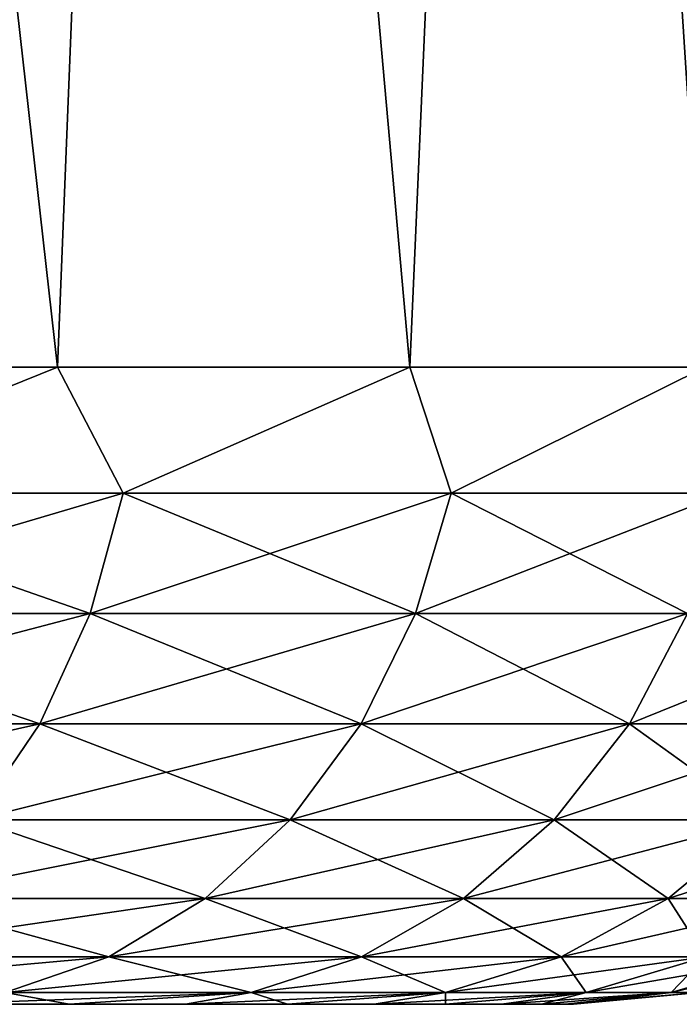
# Model space of a CAD drawing. Header units: millimetres. Extents: x -125 to 125, y -4 to 54.
# Tile 56 of 612: x -109.636 to -109.146, y -3.5 to -2.768. Entities that reach past the tile are written whole.
import ezdxf

# ---------------------------------------------------------------- set-up
doc = ezdxf.new("R2010")
doc.units = ezdxf.units.MM
doc.header["$LTSCALE"] = 65.185185
for name, color, linetype in [('221', 7, 'CONTINUOUS'), ('222', 7, 'CONTINUOUS'), ('223', 7, 'CONTINUOUS'), ('224', 7, 'CONTINUOUS'), ('25', 7, 'CONTINUOUS'), ('27', 7, 'CONTINUOUS'), ('30', 7, 'CONTINUOUS'), ('32', 7, 'CONTINUOUS'), ('7', 7, 'CONTINUOUS')]:
    doc.layers.add(name, color=color, linetype=linetype)

msp = doc.modelspace()

# ---------------------------------------------------------------- linework, layer by layer
at = {"layer": '221', "color": 7, "linetype": 'Continuous'}
for points in [[(-109.90955, -3.02617, -115.24571), (-109.60831, -3.02617, -114.92642), (-109.84062, -3.1199, -115.15938), (-109.90955, -3.02617, -115.24571)], [(-109.60831, -3.02617, -114.92642), (-109.55959, -3.1199, -114.8449), (-109.84062, -3.1199, -115.15938), (-109.60831, -3.02617, -114.92642)], [(-109.60831, -3.02617, -114.92642), (-109.34617, -3.02617, -114.5743), (-109.55959, -3.1199, -114.8449), (-109.60831, -3.02617, -114.92642)], [(-109.34617, -3.02617, -114.5743), (-109.31553, -3.1199, -114.50093), (-109.55959, -3.1199, -114.8449), (-109.34617, -3.02617, -114.5743)], [(-109.34617, -3.02617, -114.5743), (-109.12669, -3.02617, -114.19414), (-109.31553, -3.1199, -114.50093), (-109.34617, -3.02617, -114.5743)], [(-109.12669, -3.02617, -114.19414), (-109.11152, -3.1199, -114.13181), (-109.31553, -3.1199, -114.50093), (-109.12669, -3.02617, -114.19414)], [(-109.55959, -3.1199, -114.8449), (-109.86281, -3.20942, -115.13719), (-109.84062, -3.1199, -115.15938), (-109.55959, -3.1199, -114.8449)], [(-109.58412, -3.20942, -114.82534), (-109.86281, -3.20942, -115.13719), (-109.55959, -3.1199, -114.8449), (-109.58412, -3.20942, -114.82534)], [(-109.31553, -3.1199, -114.50093), (-109.58412, -3.20942, -114.82534), (-109.55959, -3.1199, -114.8449), (-109.31553, -3.1199, -114.50093)], [(-109.3421, -3.20942, -114.48424), (-109.58412, -3.20942, -114.82534), (-109.31553, -3.1199, -114.50093), (-109.3421, -3.20942, -114.48424)], [(-109.13979, -3.20942, -114.11819), (-109.3421, -3.20942, -114.48424), (-109.11152, -3.1199, -114.13181), (-109.13979, -3.20942, -114.11819)], [(-109.11152, -3.1199, -114.13181), (-109.3421, -3.20942, -114.48424), (-109.31553, -3.1199, -114.50093), (-109.11152, -3.1199, -114.13181)], [(-109.58412, -3.20942, -114.82534), (-109.89655, -3.29139, -115.10345), (-109.86281, -3.20942, -115.13719), (-109.58412, -3.20942, -114.82534)], [(-109.62143, -3.29139, -114.79558), (-109.89655, -3.29139, -115.10345), (-109.58412, -3.20942, -114.82534), (-109.62143, -3.29139, -114.79558)], [(-109.3421, -3.20942, -114.48424), (-109.62143, -3.29139, -114.79558), (-109.58412, -3.20942, -114.82534), (-109.3421, -3.20942, -114.48424)], [(-109.38251, -3.29139, -114.45885), (-109.62143, -3.29139, -114.79558), (-109.3421, -3.20942, -114.48424), (-109.38251, -3.29139, -114.45885)], [(-109.18279, -3.29139, -114.09749), (-109.38251, -3.29139, -114.45885), (-109.13979, -3.20942, -114.11819), (-109.18279, -3.29139, -114.09749)], [(-109.13979, -3.20942, -114.11819), (-109.38251, -3.29139, -114.45885), (-109.3421, -3.20942, -114.48424), (-109.13979, -3.20942, -114.11819)], [(-109.02478, -3.29139, -113.71603), (-109.18279, -3.29139, -114.09749), (-108.97974, -3.20942, -113.73179), (-109.02478, -3.29139, -113.71603)], [(-108.97974, -3.20942, -113.73179), (-109.18279, -3.29139, -114.09749), (-109.13979, -3.20942, -114.11819), (-108.97974, -3.20942, -113.73179)], [(-109.67017, -3.36288, -114.75671), (-109.94064, -3.36288, -115.05936), (-109.62143, -3.29139, -114.79558), (-109.67017, -3.36288, -114.75671)], [(-109.62143, -3.29139, -114.79558), (-109.94064, -3.36288, -115.05936), (-109.89655, -3.29139, -115.10345), (-109.62143, -3.29139, -114.79558)], [(-109.43529, -3.36288, -114.42568), (-109.67017, -3.36288, -114.75671), (-109.38251, -3.29139, -114.45885), (-109.43529, -3.36288, -114.42568)], [(-109.38251, -3.29139, -114.45885), (-109.67017, -3.36288, -114.75671), (-109.62143, -3.29139, -114.79558), (-109.38251, -3.29139, -114.45885)], [(-109.23895, -3.36288, -114.07044), (-109.43529, -3.36288, -114.42568), (-109.18279, -3.29139, -114.09749), (-109.23895, -3.36288, -114.07044)], [(-109.18279, -3.29139, -114.09749), (-109.43529, -3.36288, -114.42568), (-109.38251, -3.29139, -114.45885), (-109.18279, -3.29139, -114.09749)], [(-109.08363, -3.36288, -113.69544), (-109.23895, -3.36288, -114.07044), (-109.02478, -3.29139, -113.71603), (-109.08363, -3.36288, -113.69544)], [(-109.02478, -3.29139, -113.71603), (-109.23895, -3.36288, -114.07044), (-109.18279, -3.29139, -114.09749), (-109.02478, -3.29139, -113.71603)], [(-109.49856, -3.42131, -114.38593), (-109.72859, -3.42131, -114.71013), (-109.43529, -3.36288, -114.42568), (-109.49856, -3.42131, -114.38593)], [(-109.43529, -3.36288, -114.42568), (-109.72859, -3.42131, -114.71013), (-109.67017, -3.36288, -114.75671), (-109.43529, -3.36288, -114.42568)], [(-109.30628, -3.42131, -114.03802), (-109.49856, -3.42131, -114.38593), (-109.23895, -3.36288, -114.07044), (-109.30628, -3.42131, -114.03802)], [(-109.23895, -3.36288, -114.07044), (-109.49856, -3.42131, -114.38593), (-109.43529, -3.36288, -114.42568), (-109.23895, -3.36288, -114.07044)], [(-109.15415, -3.42131, -113.67076), (-109.30628, -3.42131, -114.03802), (-109.08363, -3.36288, -113.69544), (-109.15415, -3.42131, -113.67076)], [(-109.08363, -3.36288, -113.69544), (-109.30628, -3.42131, -114.03802), (-109.23895, -3.36288, -114.07044), (-109.08363, -3.36288, -113.69544)], [(-108.97126, -3.36288, -113.30541), (-109.15415, -3.42131, -113.67076), (-109.08363, -3.36288, -113.69544), (-108.97126, -3.36288, -113.30541)], [(-109.04411, -3.42131, -113.28878), (-109.15415, -3.42131, -113.67076), (-108.97126, -3.36288, -113.30541), (-109.04411, -3.42131, -113.28878)], [(-109.57003, -3.46458, -114.34102), (-109.79459, -3.46458, -114.6575), (-109.49856, -3.42131, -114.38593), (-109.57003, -3.46458, -114.34102)], [(-109.49856, -3.42131, -114.38593), (-109.79459, -3.46458, -114.6575), (-109.72859, -3.42131, -114.71013), (-109.49856, -3.42131, -114.38593)], [(-109.30628, -3.42131, -114.03802), (-109.57003, -3.46458, -114.34102), (-109.49856, -3.42131, -114.38593), (-109.30628, -3.42131, -114.03802)], [(-109.38233, -3.46458, -114.00139), (-109.57003, -3.46458, -114.34102), (-109.30628, -3.42131, -114.03802), (-109.38233, -3.46458, -114.00139)], [(-109.23383, -3.46458, -113.64288), (-109.38233, -3.46458, -114.00139), (-109.15415, -3.42131, -113.67076), (-109.23383, -3.46458, -113.64288)], [(-109.15415, -3.42131, -113.67076), (-109.38233, -3.46458, -114.00139), (-109.30628, -3.42131, -114.03802), (-109.15415, -3.42131, -113.67076)], [(-109.1264, -3.46458, -113.27), (-109.23383, -3.46458, -113.64288), (-109.04411, -3.42131, -113.28878), (-109.1264, -3.46458, -113.27)], [(-109.04411, -3.42131, -113.28878), (-109.23383, -3.46458, -113.64288), (-109.15415, -3.42131, -113.67076), (-109.04411, -3.42131, -113.28878)], [(-109.64714, -3.49113, -114.29257), (-109.86578, -3.49113, -114.60072), (-109.57003, -3.46458, -114.34102), (-109.64714, -3.49113, -114.29257)], [(-109.57003, -3.46458, -114.34102), (-109.86578, -3.49113, -114.60072), (-109.79459, -3.46458, -114.6575), (-109.57003, -3.46458, -114.34102)], [(-109.46437, -3.49113, -113.96188), (-109.64714, -3.49113, -114.29257), (-109.38233, -3.46458, -114.00139), (-109.46437, -3.49113, -113.96188)], [(-109.38233, -3.46458, -114.00139), (-109.64714, -3.49113, -114.29257), (-109.57003, -3.46458, -114.34102), (-109.38233, -3.46458, -114.00139)], [(-109.31978, -3.49113, -113.61281), (-109.46437, -3.49113, -113.96188), (-109.23383, -3.46458, -113.64288), (-109.31978, -3.49113, -113.61281)], [(-109.23383, -3.46458, -113.64288), (-109.46437, -3.49113, -113.96188), (-109.38233, -3.46458, -114.00139), (-109.23383, -3.46458, -113.64288)], [(-109.21518, -3.49113, -113.24974), (-109.31978, -3.49113, -113.61281), (-109.1264, -3.46458, -113.27), (-109.21518, -3.49113, -113.24974)], [(-109.1264, -3.46458, -113.27), (-109.31978, -3.49113, -113.61281), (-109.23383, -3.46458, -113.64288), (-109.1264, -3.46458, -113.27)], [(-109.15189, -3.49113, -112.87724), (-109.21518, -3.49113, -113.24974), (-109.0614, -3.46458, -112.88744), (-109.15189, -3.49113, -112.87724)], [(-109.0614, -3.46458, -112.88744), (-109.21518, -3.49113, -113.24974), (-109.1264, -3.46458, -113.27), (-109.0614, -3.46458, -112.88744)], [(-109.13071, -3.49113, -112.5), (-109.15189, -3.49113, -112.87724), (-109.03964, -3.46458, -112.5), (-109.13071, -3.49113, -112.5)], [(-109.03964, -3.46458, -112.5), (-109.15189, -3.49113, -112.87724), (-109.0614, -3.46458, -112.88744), (-109.03964, -3.46458, -112.5)], [(-109.46437, -3.49113, -113.96188), (-109.69684, -3.5, -114.19449), (-109.64714, -3.49113, -114.29257), (-109.46437, -3.49113, -113.96188)], [(-109.59964, -3.5, -114.02214), (-109.69684, -3.5, -114.19449), (-109.46437, -3.49113, -113.96188), (-109.59964, -3.5, -114.02214)], [(-109.51302, -3.5, -113.84424), (-109.59964, -3.5, -114.02214), (-109.46437, -3.49113, -113.96188), (-109.51302, -3.5, -113.84424)], [(-109.31978, -3.49113, -113.61281), (-109.51302, -3.5, -113.84424), (-109.46437, -3.49113, -113.96188), (-109.31978, -3.49113, -113.61281)], [(-109.43731, -3.5, -113.66143), (-109.51302, -3.5, -113.84424), (-109.31978, -3.49113, -113.61281), (-109.43731, -3.5, -113.66143)], [(-109.37277, -3.5, -113.47438), (-109.43731, -3.5, -113.66143), (-109.31978, -3.49113, -113.61281), (-109.37277, -3.5, -113.47438)], [(-109.21518, -3.49113, -113.24974), (-109.37277, -3.5, -113.47438), (-109.31978, -3.49113, -113.61281), (-109.21518, -3.49113, -113.24974)], [(-109.31964, -3.5, -113.28378), (-109.37277, -3.5, -113.47438), (-109.21518, -3.49113, -113.24974), (-109.31964, -3.5, -113.28378)], [(-109.27812, -3.5, -113.09032), (-109.31964, -3.5, -113.28378), (-109.21518, -3.49113, -113.24974), (-109.27812, -3.5, -113.09032)], [(-109.15189, -3.49113, -112.87724), (-109.27812, -3.5, -113.09032), (-109.21518, -3.49113, -113.24974), (-109.15189, -3.49113, -112.87724)], [(-109.24835, -3.5, -112.89472), (-109.27812, -3.5, -113.09032), (-109.15189, -3.49113, -112.87724), (-109.24835, -3.5, -112.89472)], [(-109.23045, -3.5, -112.69765), (-109.24835, -3.5, -112.89472), (-109.15189, -3.49113, -112.87724), (-109.23045, -3.5, -112.69765)], [(-109.13071, -3.49113, -112.5), (-109.23045, -3.5, -112.69765), (-109.15189, -3.49113, -112.87724), (-109.13071, -3.49113, -112.5)], [(-109.22448, -3.5, -112.5), (-109.23045, -3.5, -112.69765), (-109.13071, -3.49113, -112.5), (-109.22448, -3.5, -112.5)]]:
    msp.add_3dface(points, dxfattribs=at)
at = {"layer": '222', "color": 7, "linetype": 'Continuous'}
for points in [[(-109.60831, -3.02617, -110.07358), (-109.90955, -3.02617, -109.75429), (-109.84062, -3.1199, -109.84062), (-109.60831, -3.02617, -110.07358)], [(-109.60831, -3.02617, -110.07358), (-109.84062, -3.1199, -109.84062), (-109.55959, -3.1199, -110.1551), (-109.60831, -3.02617, -110.07358)], [(-109.34617, -3.02617, -110.4257), (-109.60831, -3.02617, -110.07358), (-109.55959, -3.1199, -110.1551), (-109.34617, -3.02617, -110.4257)], [(-109.34617, -3.02617, -110.4257), (-109.55959, -3.1199, -110.1551), (-109.31553, -3.1199, -110.49907), (-109.34617, -3.02617, -110.4257)], [(-109.12669, -3.02617, -110.80586), (-109.34617, -3.02617, -110.4257), (-109.31553, -3.1199, -110.49907), (-109.12669, -3.02617, -110.80586)], [(-109.12669, -3.02617, -110.80586), (-109.31553, -3.1199, -110.49907), (-109.11152, -3.1199, -110.86819), (-109.12669, -3.02617, -110.80586)], [(-109.86281, -3.20942, -109.86281), (-109.58412, -3.20942, -110.17466), (-109.84062, -3.1199, -109.84062), (-109.86281, -3.20942, -109.86281)], [(-109.84062, -3.1199, -109.84062), (-109.58412, -3.20942, -110.17466), (-109.55959, -3.1199, -110.1551), (-109.84062, -3.1199, -109.84062)], [(-109.58412, -3.20942, -110.17466), (-109.3421, -3.20942, -110.51576), (-109.55959, -3.1199, -110.1551), (-109.58412, -3.20942, -110.17466)], [(-109.55959, -3.1199, -110.1551), (-109.3421, -3.20942, -110.51576), (-109.31553, -3.1199, -110.49907), (-109.55959, -3.1199, -110.1551)], [(-109.3421, -3.20942, -110.51576), (-109.13979, -3.20942, -110.88181), (-109.31553, -3.1199, -110.49907), (-109.3421, -3.20942, -110.51576)], [(-109.31553, -3.1199, -110.49907), (-109.13979, -3.20942, -110.88181), (-109.11152, -3.1199, -110.86819), (-109.31553, -3.1199, -110.49907)], [(-109.89655, -3.29139, -109.89655), (-109.62143, -3.29139, -110.20442), (-109.86281, -3.20942, -109.86281), (-109.89655, -3.29139, -109.89655)], [(-109.86281, -3.20942, -109.86281), (-109.62143, -3.29139, -110.20442), (-109.58412, -3.20942, -110.17466), (-109.86281, -3.20942, -109.86281)], [(-109.62143, -3.29139, -110.20442), (-109.38251, -3.29139, -110.54115), (-109.58412, -3.20942, -110.17466), (-109.62143, -3.29139, -110.20442)], [(-109.58412, -3.20942, -110.17466), (-109.38251, -3.29139, -110.54115), (-109.3421, -3.20942, -110.51576), (-109.58412, -3.20942, -110.17466)], [(-109.38251, -3.29139, -110.54115), (-109.18279, -3.29139, -110.90251), (-109.3421, -3.20942, -110.51576), (-109.38251, -3.29139, -110.54115)], [(-109.3421, -3.20942, -110.51576), (-109.18279, -3.29139, -110.90251), (-109.13979, -3.20942, -110.88181), (-109.3421, -3.20942, -110.51576)], [(-109.18279, -3.29139, -110.90251), (-109.02478, -3.29139, -111.28397), (-109.13979, -3.20942, -110.88181), (-109.18279, -3.29139, -110.90251)], [(-109.89655, -3.29139, -109.89655), (-109.67017, -3.36288, -110.24329), (-109.62143, -3.29139, -110.20442), (-109.89655, -3.29139, -109.89655)], [(-109.67017, -3.36288, -110.24329), (-109.43529, -3.36288, -110.57432), (-109.62143, -3.29139, -110.20442), (-109.67017, -3.36288, -110.24329)], [(-109.62143, -3.29139, -110.20442), (-109.43529, -3.36288, -110.57432), (-109.38251, -3.29139, -110.54115), (-109.62143, -3.29139, -110.20442)], [(-109.43529, -3.36288, -110.57432), (-109.23895, -3.36288, -110.92956), (-109.38251, -3.29139, -110.54115), (-109.43529, -3.36288, -110.57432)], [(-109.38251, -3.29139, -110.54115), (-109.23895, -3.36288, -110.92956), (-109.18279, -3.29139, -110.90251), (-109.38251, -3.29139, -110.54115)], [(-109.23895, -3.36288, -110.92956), (-109.08363, -3.36288, -111.30456), (-109.18279, -3.29139, -110.90251), (-109.23895, -3.36288, -110.92956)], [(-109.18279, -3.29139, -110.90251), (-109.08363, -3.36288, -111.30456), (-109.02478, -3.29139, -111.28397), (-109.18279, -3.29139, -110.90251)], [(-109.72859, -3.42131, -110.28987), (-109.49856, -3.42131, -110.61407), (-109.67017, -3.36288, -110.24329), (-109.72859, -3.42131, -110.28987)], [(-109.67017, -3.36288, -110.24329), (-109.49856, -3.42131, -110.61407), (-109.43529, -3.36288, -110.57432), (-109.67017, -3.36288, -110.24329)], [(-109.49856, -3.42131, -110.61407), (-109.30628, -3.42131, -110.96198), (-109.43529, -3.36288, -110.57432), (-109.49856, -3.42131, -110.61407)], [(-109.43529, -3.36288, -110.57432), (-109.30628, -3.42131, -110.96198), (-109.23895, -3.36288, -110.92956), (-109.43529, -3.36288, -110.57432)], [(-109.30628, -3.42131, -110.96198), (-109.15415, -3.42131, -111.32924), (-109.23895, -3.36288, -110.92956), (-109.30628, -3.42131, -110.96198)], [(-109.23895, -3.36288, -110.92956), (-109.15415, -3.42131, -111.32924), (-109.08363, -3.36288, -111.30456), (-109.23895, -3.36288, -110.92956)], [(-109.15415, -3.42131, -111.32924), (-109.04411, -3.42131, -111.71122), (-109.08363, -3.36288, -111.30456), (-109.15415, -3.42131, -111.32924)], [(-109.79459, -3.46458, -110.3425), (-109.57003, -3.46458, -110.65898), (-109.72859, -3.42131, -110.28987), (-109.79459, -3.46458, -110.3425)], [(-109.72859, -3.42131, -110.28987), (-109.57003, -3.46458, -110.65898), (-109.49856, -3.42131, -110.61407), (-109.72859, -3.42131, -110.28987)], [(-109.57003, -3.46458, -110.65898), (-109.38233, -3.46458, -110.99861), (-109.49856, -3.42131, -110.61407), (-109.57003, -3.46458, -110.65898)], [(-109.49856, -3.42131, -110.61407), (-109.38233, -3.46458, -110.99861), (-109.30628, -3.42131, -110.96198), (-109.49856, -3.42131, -110.61407)], [(-109.38233, -3.46458, -110.99861), (-109.23383, -3.46458, -111.35712), (-109.30628, -3.42131, -110.96198), (-109.38233, -3.46458, -110.99861)], [(-109.30628, -3.42131, -110.96198), (-109.23383, -3.46458, -111.35712), (-109.15415, -3.42131, -111.32924), (-109.30628, -3.42131, -110.96198)], [(-109.23383, -3.46458, -111.35712), (-109.1264, -3.46458, -111.73), (-109.15415, -3.42131, -111.32924), (-109.23383, -3.46458, -111.35712)], [(-109.15415, -3.42131, -111.32924), (-109.1264, -3.46458, -111.73), (-109.04411, -3.42131, -111.71122), (-109.15415, -3.42131, -111.32924)], [(-109.79459, -3.46458, -110.3425), (-109.64714, -3.49113, -110.70743), (-109.57003, -3.46458, -110.65898), (-109.79459, -3.46458, -110.3425)], [(-109.64714, -3.49113, -110.70743), (-109.46437, -3.49113, -111.03812), (-109.57003, -3.46458, -110.65898), (-109.64714, -3.49113, -110.70743)], [(-109.57003, -3.46458, -110.65898), (-109.46437, -3.49113, -111.03812), (-109.38233, -3.46458, -110.99861), (-109.57003, -3.46458, -110.65898)], [(-109.46437, -3.49113, -111.03812), (-109.31978, -3.49113, -111.38719), (-109.38233, -3.46458, -110.99861), (-109.46437, -3.49113, -111.03812)], [(-109.38233, -3.46458, -110.99861), (-109.31978, -3.49113, -111.38719), (-109.23383, -3.46458, -111.35712), (-109.38233, -3.46458, -110.99861)], [(-109.31978, -3.49113, -111.38719), (-109.21518, -3.49113, -111.75026), (-109.23383, -3.46458, -111.35712), (-109.31978, -3.49113, -111.38719)], [(-109.23383, -3.46458, -111.35712), (-109.21518, -3.49113, -111.75026), (-109.1264, -3.46458, -111.73), (-109.23383, -3.46458, -111.35712)], [(-109.21518, -3.49113, -111.75026), (-109.15189, -3.49113, -112.12276), (-109.1264, -3.46458, -111.73), (-109.21518, -3.49113, -111.75026)], [(-109.15189, -3.49113, -112.12276), (-109.13071, -3.49113, -112.5), (-109.0614, -3.46458, -112.11256), (-109.15189, -3.49113, -112.12276)], [(-109.1264, -3.46458, -111.73), (-109.15189, -3.49113, -112.12276), (-109.0614, -3.46458, -112.11256), (-109.1264, -3.46458, -111.73)], [(-109.69684, -3.5, -110.80551), (-109.59964, -3.5, -110.97786), (-109.64714, -3.49113, -110.70743), (-109.69684, -3.5, -110.80551)], [(-109.64714, -3.49113, -110.70743), (-109.59964, -3.5, -110.97786), (-109.46437, -3.49113, -111.03812), (-109.64714, -3.49113, -110.70743)], [(-109.59964, -3.5, -110.97786), (-109.51302, -3.5, -111.15576), (-109.46437, -3.49113, -111.03812), (-109.59964, -3.5, -110.97786)], [(-109.51302, -3.5, -111.15576), (-109.43731, -3.5, -111.33857), (-109.46437, -3.49113, -111.03812), (-109.51302, -3.5, -111.15576)], [(-109.46437, -3.49113, -111.03812), (-109.43731, -3.5, -111.33857), (-109.31978, -3.49113, -111.38719), (-109.46437, -3.49113, -111.03812)], [(-109.43731, -3.5, -111.33857), (-109.37277, -3.5, -111.52562), (-109.31978, -3.49113, -111.38719), (-109.43731, -3.5, -111.33857)], [(-109.37277, -3.5, -111.52562), (-109.31964, -3.5, -111.71622), (-109.31978, -3.49113, -111.38719), (-109.37277, -3.5, -111.52562)], [(-109.31978, -3.49113, -111.38719), (-109.31964, -3.5, -111.71622), (-109.21518, -3.49113, -111.75026), (-109.31978, -3.49113, -111.38719)], [(-109.31964, -3.5, -111.71622), (-109.27812, -3.5, -111.90968), (-109.21518, -3.49113, -111.75026), (-109.31964, -3.5, -111.71622)], [(-109.27812, -3.5, -111.90968), (-109.24835, -3.5, -112.10528), (-109.21518, -3.49113, -111.75026), (-109.27812, -3.5, -111.90968)], [(-109.24835, -3.5, -112.10528), (-109.23045, -3.5, -112.30234), (-109.15189, -3.49113, -112.12276), (-109.24835, -3.5, -112.10528)], [(-109.21518, -3.49113, -111.75026), (-109.24835, -3.5, -112.10528), (-109.15189, -3.49113, -112.12276), (-109.21518, -3.49113, -111.75026)], [(-109.23045, -3.5, -112.30234), (-109.22448, -3.5, -112.5), (-109.15189, -3.49113, -112.12276), (-109.23045, -3.5, -112.30234)], [(-109.22448, -3.5, -112.5), (-109.13071, -3.49113, -112.5), (-109.15189, -3.49113, -112.12276), (-109.22448, -3.5, -112.5)]]:
    msp.add_3dface(points, dxfattribs=at)
at = {"layer": '223', "color": 7, "linetype": 'Continuous'}
for points in [[(-109.60831, -3.02617, 114.92642), (-109.90955, -3.02617, 115.24571), (-109.84062, -3.1199, 115.15938), (-109.60831, -3.02617, 114.92642)], [(-109.60831, -3.02617, 114.92642), (-109.84062, -3.1199, 115.15938), (-109.55959, -3.1199, 114.8449), (-109.60831, -3.02617, 114.92642)], [(-109.34617, -3.02617, 114.5743), (-109.60831, -3.02617, 114.92642), (-109.55959, -3.1199, 114.8449), (-109.34617, -3.02617, 114.5743)], [(-109.34617, -3.02617, 114.5743), (-109.55959, -3.1199, 114.8449), (-109.31553, -3.1199, 114.50093), (-109.34617, -3.02617, 114.5743)], [(-109.12669, -3.02617, 114.19414), (-109.34617, -3.02617, 114.5743), (-109.31553, -3.1199, 114.50093), (-109.12669, -3.02617, 114.19414)], [(-109.12669, -3.02617, 114.19414), (-109.31553, -3.1199, 114.50093), (-109.11152, -3.1199, 114.13181), (-109.12669, -3.02617, 114.19414)], [(-109.86281, -3.20942, 115.13719), (-109.58412, -3.20942, 114.82534), (-109.84062, -3.1199, 115.15938), (-109.86281, -3.20942, 115.13719)], [(-109.84062, -3.1199, 115.15938), (-109.58412, -3.20942, 114.82534), (-109.55959, -3.1199, 114.8449), (-109.84062, -3.1199, 115.15938)], [(-109.58412, -3.20942, 114.82534), (-109.3421, -3.20942, 114.48424), (-109.55959, -3.1199, 114.8449), (-109.58412, -3.20942, 114.82534)], [(-109.55959, -3.1199, 114.8449), (-109.3421, -3.20942, 114.48424), (-109.31553, -3.1199, 114.50093), (-109.55959, -3.1199, 114.8449)], [(-109.3421, -3.20942, 114.48424), (-109.13979, -3.20942, 114.11819), (-109.31553, -3.1199, 114.50093), (-109.3421, -3.20942, 114.48424)], [(-109.31553, -3.1199, 114.50093), (-109.13979, -3.20942, 114.11819), (-109.11152, -3.1199, 114.13181), (-109.31553, -3.1199, 114.50093)], [(-109.89655, -3.29139, 115.10345), (-109.62143, -3.29139, 114.79558), (-109.86281, -3.20942, 115.13719), (-109.89655, -3.29139, 115.10345)], [(-109.86281, -3.20942, 115.13719), (-109.62143, -3.29139, 114.79558), (-109.58412, -3.20942, 114.82534), (-109.86281, -3.20942, 115.13719)], [(-109.62143, -3.29139, 114.79558), (-109.38251, -3.29139, 114.45885), (-109.58412, -3.20942, 114.82534), (-109.62143, -3.29139, 114.79558)], [(-109.58412, -3.20942, 114.82534), (-109.38251, -3.29139, 114.45885), (-109.3421, -3.20942, 114.48424), (-109.58412, -3.20942, 114.82534)], [(-109.38251, -3.29139, 114.45885), (-109.18279, -3.29139, 114.09749), (-109.3421, -3.20942, 114.48424), (-109.38251, -3.29139, 114.45885)], [(-109.3421, -3.20942, 114.48424), (-109.18279, -3.29139, 114.09749), (-109.13979, -3.20942, 114.11819), (-109.3421, -3.20942, 114.48424)], [(-109.18279, -3.29139, 114.09749), (-109.02478, -3.29139, 113.71603), (-109.13979, -3.20942, 114.11819), (-109.18279, -3.29139, 114.09749)], [(-109.89655, -3.29139, 115.10345), (-109.67017, -3.36288, 114.75671), (-109.62143, -3.29139, 114.79558), (-109.89655, -3.29139, 115.10345)], [(-109.67017, -3.36288, 114.75671), (-109.43529, -3.36288, 114.42568), (-109.62143, -3.29139, 114.79558), (-109.67017, -3.36288, 114.75671)], [(-109.62143, -3.29139, 114.79558), (-109.43529, -3.36288, 114.42568), (-109.38251, -3.29139, 114.45885), (-109.62143, -3.29139, 114.79558)], [(-109.43529, -3.36288, 114.42568), (-109.23895, -3.36288, 114.07044), (-109.38251, -3.29139, 114.45885), (-109.43529, -3.36288, 114.42568)], [(-109.38251, -3.29139, 114.45885), (-109.23895, -3.36288, 114.07044), (-109.18279, -3.29139, 114.09749), (-109.38251, -3.29139, 114.45885)], [(-109.23895, -3.36288, 114.07044), (-109.08363, -3.36288, 113.69544), (-109.18279, -3.29139, 114.09749), (-109.23895, -3.36288, 114.07044)], [(-109.18279, -3.29139, 114.09749), (-109.08363, -3.36288, 113.69544), (-109.02478, -3.29139, 113.71603), (-109.18279, -3.29139, 114.09749)], [(-109.72859, -3.42131, 114.71013), (-109.49856, -3.42131, 114.38593), (-109.67017, -3.36288, 114.75671), (-109.72859, -3.42131, 114.71013)], [(-109.67017, -3.36288, 114.75671), (-109.49856, -3.42131, 114.38593), (-109.43529, -3.36288, 114.42568), (-109.67017, -3.36288, 114.75671)], [(-109.49856, -3.42131, 114.38593), (-109.30628, -3.42131, 114.03802), (-109.43529, -3.36288, 114.42568), (-109.49856, -3.42131, 114.38593)], [(-109.43529, -3.36288, 114.42568), (-109.30628, -3.42131, 114.03802), (-109.23895, -3.36288, 114.07044), (-109.43529, -3.36288, 114.42568)], [(-109.30628, -3.42131, 114.03802), (-109.15415, -3.42131, 113.67076), (-109.23895, -3.36288, 114.07044), (-109.30628, -3.42131, 114.03802)], [(-109.23895, -3.36288, 114.07044), (-109.15415, -3.42131, 113.67076), (-109.08363, -3.36288, 113.69544), (-109.23895, -3.36288, 114.07044)], [(-109.15415, -3.42131, 113.67076), (-109.04411, -3.42131, 113.28878), (-109.08363, -3.36288, 113.69544), (-109.15415, -3.42131, 113.67076)], [(-109.79459, -3.46458, 114.6575), (-109.57003, -3.46458, 114.34102), (-109.72859, -3.42131, 114.71013), (-109.79459, -3.46458, 114.6575)], [(-109.72859, -3.42131, 114.71013), (-109.57003, -3.46458, 114.34102), (-109.49856, -3.42131, 114.38593), (-109.72859, -3.42131, 114.71013)], [(-109.57003, -3.46458, 114.34102), (-109.38233, -3.46458, 114.00139), (-109.49856, -3.42131, 114.38593), (-109.57003, -3.46458, 114.34102)], [(-109.49856, -3.42131, 114.38593), (-109.38233, -3.46458, 114.00139), (-109.30628, -3.42131, 114.03802), (-109.49856, -3.42131, 114.38593)], [(-109.38233, -3.46458, 114.00139), (-109.23383, -3.46458, 113.64288), (-109.30628, -3.42131, 114.03802), (-109.38233, -3.46458, 114.00139)], [(-109.30628, -3.42131, 114.03802), (-109.23383, -3.46458, 113.64288), (-109.15415, -3.42131, 113.67076), (-109.30628, -3.42131, 114.03802)], [(-109.23383, -3.46458, 113.64288), (-109.1264, -3.46458, 113.27), (-109.15415, -3.42131, 113.67076), (-109.23383, -3.46458, 113.64288)], [(-109.15415, -3.42131, 113.67076), (-109.1264, -3.46458, 113.27), (-109.04411, -3.42131, 113.28878), (-109.15415, -3.42131, 113.67076)], [(-109.79459, -3.46458, 114.6575), (-109.64714, -3.49113, 114.29257), (-109.57003, -3.46458, 114.34102), (-109.79459, -3.46458, 114.6575)], [(-109.64714, -3.49113, 114.29257), (-109.46437, -3.49113, 113.96188), (-109.57003, -3.46458, 114.34102), (-109.64714, -3.49113, 114.29257)], [(-109.57003, -3.46458, 114.34102), (-109.46437, -3.49113, 113.96188), (-109.38233, -3.46458, 114.00139), (-109.57003, -3.46458, 114.34102)], [(-109.46437, -3.49113, 113.96188), (-109.31978, -3.49113, 113.61281), (-109.38233, -3.46458, 114.00139), (-109.46437, -3.49113, 113.96188)], [(-109.38233, -3.46458, 114.00139), (-109.31978, -3.49113, 113.61281), (-109.23383, -3.46458, 113.64288), (-109.38233, -3.46458, 114.00139)], [(-109.31978, -3.49113, 113.61281), (-109.21518, -3.49113, 113.24974), (-109.23383, -3.46458, 113.64288), (-109.31978, -3.49113, 113.61281)], [(-109.23383, -3.46458, 113.64288), (-109.21518, -3.49113, 113.24974), (-109.1264, -3.46458, 113.27), (-109.23383, -3.46458, 113.64288)], [(-109.21518, -3.49113, 113.24974), (-109.15189, -3.49113, 112.87724), (-109.1264, -3.46458, 113.27), (-109.21518, -3.49113, 113.24974)], [(-109.1264, -3.46458, 113.27), (-109.15189, -3.49113, 112.87724), (-109.0614, -3.46458, 112.88744), (-109.1264, -3.46458, 113.27)], [(-109.15189, -3.49113, 112.87724), (-109.13071, -3.49113, 112.5), (-109.0614, -3.46458, 112.88744), (-109.15189, -3.49113, 112.87724)], [(-109.69684, -3.5, 114.19449), (-109.59964, -3.5, 114.02214), (-109.64714, -3.49113, 114.29257), (-109.69684, -3.5, 114.19449)], [(-109.64714, -3.49113, 114.29257), (-109.59964, -3.5, 114.02214), (-109.46437, -3.49113, 113.96188), (-109.64714, -3.49113, 114.29257)], [(-109.59964, -3.5, 114.02214), (-109.51302, -3.5, 113.84424), (-109.46437, -3.49113, 113.96188), (-109.59964, -3.5, 114.02214)], [(-109.51302, -3.5, 113.84424), (-109.43731, -3.5, 113.66143), (-109.46437, -3.49113, 113.96188), (-109.51302, -3.5, 113.84424)], [(-109.46437, -3.49113, 113.96188), (-109.43731, -3.5, 113.66143), (-109.31978, -3.49113, 113.61281), (-109.46437, -3.49113, 113.96188)], [(-109.43731, -3.5, 113.66143), (-109.37277, -3.5, 113.47438), (-109.31978, -3.49113, 113.61281), (-109.43731, -3.5, 113.66143)], [(-109.37277, -3.5, 113.47438), (-109.31964, -3.5, 113.28378), (-109.31978, -3.49113, 113.61281), (-109.37277, -3.5, 113.47438)], [(-109.31978, -3.49113, 113.61281), (-109.31964, -3.5, 113.28378), (-109.21518, -3.49113, 113.24974), (-109.31978, -3.49113, 113.61281)], [(-109.31964, -3.5, 113.28378), (-109.27812, -3.5, 113.09032), (-109.21518, -3.49113, 113.24974), (-109.31964, -3.5, 113.28378)], [(-109.27812, -3.5, 113.09032), (-109.24835, -3.5, 112.89472), (-109.21518, -3.49113, 113.24974), (-109.27812, -3.5, 113.09032)], [(-109.21518, -3.49113, 113.24974), (-109.24835, -3.5, 112.89472), (-109.15189, -3.49113, 112.87724), (-109.21518, -3.49113, 113.24974)], [(-109.24835, -3.5, 112.89472), (-109.23045, -3.5, 112.69766), (-109.15189, -3.49113, 112.87724), (-109.24835, -3.5, 112.89472)], [(-109.23045, -3.5, 112.69766), (-109.22448, -3.5, 112.5), (-109.15189, -3.49113, 112.87724), (-109.23045, -3.5, 112.69766)], [(-109.15189, -3.49113, 112.87724), (-109.22448, -3.5, 112.5), (-109.13071, -3.49113, 112.5), (-109.15189, -3.49113, 112.87724)]]:
    msp.add_3dface(points, dxfattribs=at)
at = {"layer": '224', "color": 7, "linetype": 'Continuous'}
for points in [[(-109.90955, -3.02617, 109.75429), (-109.60831, -3.02617, 110.07358), (-109.84062, -3.1199, 109.84062), (-109.90955, -3.02617, 109.75429)], [(-109.60831, -3.02617, 110.07358), (-109.55959, -3.1199, 110.1551), (-109.84062, -3.1199, 109.84062), (-109.60831, -3.02617, 110.07358)], [(-109.60831, -3.02617, 110.07358), (-109.34617, -3.02617, 110.4257), (-109.55959, -3.1199, 110.1551), (-109.60831, -3.02617, 110.07358)], [(-109.34617, -3.02617, 110.4257), (-109.31553, -3.1199, 110.49907), (-109.55959, -3.1199, 110.1551), (-109.34617, -3.02617, 110.4257)], [(-109.34617, -3.02617, 110.4257), (-109.12669, -3.02617, 110.80586), (-109.31553, -3.1199, 110.49907), (-109.34617, -3.02617, 110.4257)], [(-109.12669, -3.02617, 110.80586), (-109.11152, -3.1199, 110.86819), (-109.31553, -3.1199, 110.49907), (-109.12669, -3.02617, 110.80586)], [(-109.58412, -3.20942, 110.17466), (-109.86281, -3.20942, 109.86281), (-109.55959, -3.1199, 110.1551), (-109.58412, -3.20942, 110.17466)], [(-109.55959, -3.1199, 110.1551), (-109.86281, -3.20942, 109.86281), (-109.84062, -3.1199, 109.84062), (-109.55959, -3.1199, 110.1551)], [(-109.3421, -3.20942, 110.51576), (-109.58412, -3.20942, 110.17466), (-109.31553, -3.1199, 110.49907), (-109.3421, -3.20942, 110.51576)], [(-109.31553, -3.1199, 110.49907), (-109.58412, -3.20942, 110.17466), (-109.55959, -3.1199, 110.1551), (-109.31553, -3.1199, 110.49907)], [(-109.13979, -3.20942, 110.88181), (-109.3421, -3.20942, 110.51576), (-109.11152, -3.1199, 110.86819), (-109.13979, -3.20942, 110.88181)], [(-109.11152, -3.1199, 110.86819), (-109.3421, -3.20942, 110.51576), (-109.31553, -3.1199, 110.49907), (-109.11152, -3.1199, 110.86819)], [(-109.62143, -3.29139, 110.20442), (-109.89655, -3.29139, 109.89655), (-109.58412, -3.20942, 110.17466), (-109.62143, -3.29139, 110.20442)], [(-109.58412, -3.20942, 110.17466), (-109.89655, -3.29139, 109.89655), (-109.86281, -3.20942, 109.86281), (-109.58412, -3.20942, 110.17466)], [(-109.38251, -3.29139, 110.54115), (-109.62143, -3.29139, 110.20442), (-109.3421, -3.20942, 110.51576), (-109.38251, -3.29139, 110.54115)], [(-109.3421, -3.20942, 110.51576), (-109.62143, -3.29139, 110.20442), (-109.58412, -3.20942, 110.17466), (-109.3421, -3.20942, 110.51576)], [(-109.18279, -3.29139, 110.90251), (-109.38251, -3.29139, 110.54115), (-109.13979, -3.20942, 110.88181), (-109.18279, -3.29139, 110.90251)], [(-109.13979, -3.20942, 110.88181), (-109.38251, -3.29139, 110.54115), (-109.3421, -3.20942, 110.51576), (-109.13979, -3.20942, 110.88181)], [(-109.02478, -3.29139, 111.28397), (-109.18279, -3.29139, 110.90251), (-108.97974, -3.20942, 111.26821), (-109.02478, -3.29139, 111.28397)], [(-108.97974, -3.20942, 111.26821), (-109.18279, -3.29139, 110.90251), (-109.13979, -3.20942, 110.88181), (-108.97974, -3.20942, 111.26821)], [(-109.62143, -3.29139, 110.20442), (-109.94064, -3.36288, 109.94064), (-109.89655, -3.29139, 109.89655), (-109.62143, -3.29139, 110.20442)], [(-109.67017, -3.36288, 110.24329), (-109.94064, -3.36288, 109.94064), (-109.62143, -3.29139, 110.20442), (-109.67017, -3.36288, 110.24329)], [(-109.43529, -3.36288, 110.57432), (-109.67017, -3.36288, 110.24329), (-109.38251, -3.29139, 110.54115), (-109.43529, -3.36288, 110.57432)], [(-109.38251, -3.29139, 110.54115), (-109.67017, -3.36288, 110.24329), (-109.62143, -3.29139, 110.20442), (-109.38251, -3.29139, 110.54115)], [(-109.18279, -3.29139, 110.90251), (-109.43529, -3.36288, 110.57432), (-109.38251, -3.29139, 110.54115), (-109.18279, -3.29139, 110.90251)], [(-109.23895, -3.36288, 110.92956), (-109.43529, -3.36288, 110.57432), (-109.18279, -3.29139, 110.90251), (-109.23895, -3.36288, 110.92956)], [(-109.02478, -3.29139, 111.28397), (-109.23895, -3.36288, 110.92956), (-109.18279, -3.29139, 110.90251), (-109.02478, -3.29139, 111.28397)], [(-109.08363, -3.36288, 111.30456), (-109.23895, -3.36288, 110.92956), (-109.02478, -3.29139, 111.28397), (-109.08363, -3.36288, 111.30456)], [(-109.43529, -3.36288, 110.57432), (-109.72859, -3.42131, 110.28987), (-109.67017, -3.36288, 110.24329), (-109.43529, -3.36288, 110.57432)], [(-109.49856, -3.42131, 110.61407), (-109.72859, -3.42131, 110.28987), (-109.43529, -3.36288, 110.57432), (-109.49856, -3.42131, 110.61407)], [(-109.23895, -3.36288, 110.92956), (-109.49856, -3.42131, 110.61407), (-109.43529, -3.36288, 110.57432), (-109.23895, -3.36288, 110.92956)], [(-109.30628, -3.42131, 110.96198), (-109.49856, -3.42131, 110.61407), (-109.23895, -3.36288, 110.92956), (-109.30628, -3.42131, 110.96198)], [(-109.15415, -3.42131, 111.32924), (-109.30628, -3.42131, 110.96198), (-109.08363, -3.36288, 111.30456), (-109.15415, -3.42131, 111.32924)], [(-109.08363, -3.36288, 111.30456), (-109.30628, -3.42131, 110.96198), (-109.23895, -3.36288, 110.92956), (-109.08363, -3.36288, 111.30456)], [(-109.04411, -3.42131, 111.71122), (-109.15415, -3.42131, 111.32924), (-108.97126, -3.36288, 111.69459), (-109.04411, -3.42131, 111.71122)], [(-108.97126, -3.36288, 111.69459), (-109.15415, -3.42131, 111.32924), (-109.08363, -3.36288, 111.30456), (-108.97126, -3.36288, 111.69459)], [(-109.57003, -3.46458, 110.65898), (-109.79459, -3.46458, 110.3425), (-109.49856, -3.42131, 110.61407), (-109.57003, -3.46458, 110.65898)], [(-109.49856, -3.42131, 110.61407), (-109.79459, -3.46458, 110.3425), (-109.72859, -3.42131, 110.28987), (-109.49856, -3.42131, 110.61407)], [(-109.38233, -3.46458, 110.99861), (-109.57003, -3.46458, 110.65898), (-109.30628, -3.42131, 110.96198), (-109.38233, -3.46458, 110.99861)], [(-109.30628, -3.42131, 110.96198), (-109.57003, -3.46458, 110.65898), (-109.49856, -3.42131, 110.61407), (-109.30628, -3.42131, 110.96198)], [(-109.23383, -3.46458, 111.35712), (-109.38233, -3.46458, 110.99861), (-109.15415, -3.42131, 111.32924), (-109.23383, -3.46458, 111.35712)], [(-109.15415, -3.42131, 111.32924), (-109.38233, -3.46458, 110.99861), (-109.30628, -3.42131, 110.96198), (-109.15415, -3.42131, 111.32924)], [(-109.1264, -3.46458, 111.73), (-109.23383, -3.46458, 111.35712), (-109.04411, -3.42131, 111.71122), (-109.1264, -3.46458, 111.73)], [(-109.04411, -3.42131, 111.71122), (-109.23383, -3.46458, 111.35712), (-109.15415, -3.42131, 111.32924), (-109.04411, -3.42131, 111.71122)], [(-109.57003, -3.46458, 110.65898), (-109.86578, -3.49113, 110.39928), (-109.79459, -3.46458, 110.3425), (-109.57003, -3.46458, 110.65898)], [(-109.64714, -3.49113, 110.70743), (-109.86578, -3.49113, 110.39928), (-109.57003, -3.46458, 110.65898), (-109.64714, -3.49113, 110.70743)], [(-109.38233, -3.46458, 110.99861), (-109.64714, -3.49113, 110.70743), (-109.57003, -3.46458, 110.65898), (-109.38233, -3.46458, 110.99861)], [(-109.46437, -3.49113, 111.03812), (-109.64714, -3.49113, 110.70743), (-109.38233, -3.46458, 110.99861), (-109.46437, -3.49113, 111.03812)], [(-109.31978, -3.49113, 111.38719), (-109.46437, -3.49113, 111.03812), (-109.23383, -3.46458, 111.35712), (-109.31978, -3.49113, 111.38719)], [(-109.23383, -3.46458, 111.35712), (-109.46437, -3.49113, 111.03812), (-109.38233, -3.46458, 110.99861), (-109.23383, -3.46458, 111.35712)], [(-109.21518, -3.49113, 111.75026), (-109.31978, -3.49113, 111.38719), (-109.1264, -3.46458, 111.73), (-109.21518, -3.49113, 111.75026)], [(-109.1264, -3.46458, 111.73), (-109.31978, -3.49113, 111.38719), (-109.23383, -3.46458, 111.35712), (-109.1264, -3.46458, 111.73)], [(-109.15189, -3.49113, 112.12276), (-109.21518, -3.49113, 111.75026), (-109.0614, -3.46458, 112.11256), (-109.15189, -3.49113, 112.12276)], [(-109.0614, -3.46458, 112.11256), (-109.21518, -3.49113, 111.75026), (-109.1264, -3.46458, 111.73), (-109.0614, -3.46458, 112.11256)], [(-109.03964, -3.46458, 112.5), (-109.13071, -3.49113, 112.5), (-109.15189, -3.49113, 112.12276), (-109.03964, -3.46458, 112.5)], [(-109.03964, -3.46458, 112.5), (-109.15189, -3.49113, 112.12276), (-109.0614, -3.46458, 112.11256), (-109.03964, -3.46458, 112.5)], [(-109.59964, -3.5, 110.97786), (-109.69684, -3.5, 110.80551), (-109.46437, -3.49113, 111.03812), (-109.59964, -3.5, 110.97786)], [(-109.46437, -3.49113, 111.03812), (-109.69684, -3.5, 110.80551), (-109.64714, -3.49113, 110.70743), (-109.46437, -3.49113, 111.03812)], [(-109.51302, -3.5, 111.15576), (-109.59964, -3.5, 110.97786), (-109.46437, -3.49113, 111.03812), (-109.51302, -3.5, 111.15576)], [(-109.43731, -3.5, 111.33857), (-109.51302, -3.5, 111.15576), (-109.31978, -3.49113, 111.38719), (-109.43731, -3.5, 111.33857)], [(-109.31978, -3.49113, 111.38719), (-109.51302, -3.5, 111.15576), (-109.46437, -3.49113, 111.03812), (-109.31978, -3.49113, 111.38719)], [(-109.37277, -3.5, 111.52562), (-109.43731, -3.5, 111.33857), (-109.31978, -3.49113, 111.38719), (-109.37277, -3.5, 111.52562)], [(-109.31964, -3.5, 111.71622), (-109.37277, -3.5, 111.52562), (-109.21518, -3.49113, 111.75026), (-109.31964, -3.5, 111.71622)], [(-109.21518, -3.49113, 111.75026), (-109.37277, -3.5, 111.52562), (-109.31978, -3.49113, 111.38719), (-109.21518, -3.49113, 111.75026)], [(-109.27812, -3.5, 111.90968), (-109.31964, -3.5, 111.71622), (-109.21518, -3.49113, 111.75026), (-109.27812, -3.5, 111.90968)], [(-109.24835, -3.5, 112.10528), (-109.27812, -3.5, 111.90968), (-109.15189, -3.49113, 112.12276), (-109.24835, -3.5, 112.10528)], [(-109.15189, -3.49113, 112.12276), (-109.27812, -3.5, 111.90968), (-109.21518, -3.49113, 111.75026), (-109.15189, -3.49113, 112.12276)], [(-109.23045, -3.5, 112.30235), (-109.24835, -3.5, 112.10528), (-109.15189, -3.49113, 112.12276), (-109.23045, -3.5, 112.30235)], [(-109.22448, -3.5, 112.5), (-109.23045, -3.5, 112.30235), (-109.13071, -3.49113, 112.5), (-109.22448, -3.5, 112.5)], [(-109.13071, -3.49113, 112.5), (-109.23045, -3.5, 112.30235), (-109.15189, -3.49113, 112.12276), (-109.13071, -3.49113, 112.5)]]:
    msp.add_3dface(points, dxfattribs=at)
at = {"layer": '25', "color": 7, "linetype": 'Continuous'}
for points in [[(-109.60831, -3.02617, -114.92642), (-109.90955, -3.02617, -115.24571), (-109.83666, -1, -115.32293), (-109.60831, -3.02617, -114.92642)], [(-109.52695, -1, -114.99465), (-109.60831, -3.02617, -114.92642), (-109.83666, -1, -115.32293), (-109.52695, -1, -114.99465)], [(-109.34617, -3.02617, -114.5743), (-109.60831, -3.02617, -114.92642), (-109.52695, -1, -114.99465), (-109.34617, -3.02617, -114.5743)], [(-109.25745, -1, -114.63264), (-109.34617, -3.02617, -114.5743), (-109.52695, -1, -114.99465), (-109.25745, -1, -114.63264)], [(-109.12669, -3.02617, -114.19414), (-109.34617, -3.02617, -114.5743), (-109.25745, -1, -114.63264), (-109.12669, -3.02617, -114.19414)], [(-109.03179, -1, -114.24179), (-109.12669, -3.02617, -114.19414), (-109.25745, -1, -114.63264), (-109.03179, -1, -114.24179)]]:
    msp.add_3dface(points, dxfattribs=at)
at = {"layer": '27', "color": 7, "linetype": 'Continuous'}
for points in [[(-109.60831, -3.02617, 110.07358), (-109.90955, -3.02617, 109.75429), (-109.83666, -1, 109.67707), (-109.60831, -3.02617, 110.07358)], [(-109.52695, -1, 110.00535), (-109.60831, -3.02617, 110.07358), (-109.83666, -1, 109.67707), (-109.52695, -1, 110.00535)], [(-109.34617, -3.02617, 110.4257), (-109.60831, -3.02617, 110.07358), (-109.52695, -1, 110.00535), (-109.34617, -3.02617, 110.4257)], [(-109.25745, -1, 110.36736), (-109.34617, -3.02617, 110.4257), (-109.52695, -1, 110.00535), (-109.25745, -1, 110.36736)], [(-109.12669, -3.02617, 110.80586), (-109.34617, -3.02617, 110.4257), (-109.25745, -1, 110.36736), (-109.12669, -3.02617, 110.80586)], [(-109.03179, -1, 110.75821), (-109.12669, -3.02617, 110.80586), (-109.25745, -1, 110.36736), (-109.03179, -1, 110.75821)]]:
    msp.add_3dface(points, dxfattribs=at)
at = {"layer": '30', "color": 7, "linetype": 'Continuous'}
for points in [[(-109.90955, -3.02617, 115.24571), (-109.60831, -3.02617, 114.92642), (-109.83666, -1, 115.32293), (-109.90955, -3.02617, 115.24571)], [(-109.83666, -1, 115.32293), (-109.60831, -3.02617, 114.92642), (-109.52695, -1, 114.99465), (-109.83666, -1, 115.32293)], [(-109.60831, -3.02617, 114.92642), (-109.34617, -3.02617, 114.5743), (-109.52695, -1, 114.99465), (-109.60831, -3.02617, 114.92642)], [(-109.52695, -1, 114.99465), (-109.34617, -3.02617, 114.5743), (-109.25745, -1, 114.63264), (-109.52695, -1, 114.99465)], [(-109.34617, -3.02617, 114.5743), (-109.12669, -3.02617, 114.19414), (-109.25745, -1, 114.63264), (-109.34617, -3.02617, 114.5743)], [(-109.25745, -1, 114.63264), (-109.12669, -3.02617, 114.19414), (-109.03179, -1, 114.24179), (-109.25745, -1, 114.63264)]]:
    msp.add_3dface(points, dxfattribs=at)
at = {"layer": '32', "color": 7, "linetype": 'Continuous'}
for points in [[(-109.90955, -3.02617, -109.75429), (-109.60831, -3.02617, -110.07358), (-109.83666, -1, -109.67707), (-109.90955, -3.02617, -109.75429)], [(-109.83666, -1, -109.67707), (-109.60831, -3.02617, -110.07358), (-109.52695, -1, -110.00535), (-109.83666, -1, -109.67707)], [(-109.60831, -3.02617, -110.07358), (-109.34617, -3.02617, -110.4257), (-109.52695, -1, -110.00535), (-109.60831, -3.02617, -110.07358)], [(-109.52695, -1, -110.00535), (-109.34617, -3.02617, -110.4257), (-109.25745, -1, -110.36736), (-109.52695, -1, -110.00535)], [(-109.34617, -3.02617, -110.4257), (-109.12669, -3.02617, -110.80586), (-109.25745, -1, -110.36736), (-109.34617, -3.02617, -110.4257)], [(-109.25745, -1, -110.36736), (-109.12669, -3.02617, -110.80586), (-109.03179, -1, -110.75821), (-109.25745, -1, -110.36736)]]:
    msp.add_3dface(points, dxfattribs=at)
at = {"layer": '7', "color": 7, "linetype": 'Continuous'}
for points in [[(-115.76955, -3.5, -112.69766), (-109.22448, -3.5, -112.5), (-115.77552, -3.5, -112.5), (-115.76955, -3.5, -112.69766)], [(-115.77552, -3.5, -112.5), (-109.22448, -3.5, -112.5), (-109.23045, -3.5, -112.30234), (-115.77552, -3.5, -112.5)], [(-115.76955, -3.5, -112.30235), (-115.77552, -3.5, -112.5), (-109.23045, -3.5, -112.30234), (-115.76955, -3.5, -112.30235)], [(-109.22448, -3.5, 112.5), (-115.77552, -3.5, 112.5), (-115.76955, -3.5, 112.30234), (-109.22448, -3.5, 112.5)], [(-115.76955, -3.5, 112.69765), (-115.77552, -3.5, 112.5), (-109.23045, -3.5, 112.69766), (-115.76955, -3.5, 112.69765)], [(-109.23045, -3.5, 112.69766), (-115.77552, -3.5, 112.5), (-109.22448, -3.5, 112.5), (-109.23045, -3.5, 112.69766)], [(-115.75165, -3.5, -112.89472), (-109.23045, -3.5, -112.69765), (-115.76955, -3.5, -112.69766), (-115.75165, -3.5, -112.89472)], [(-109.23045, -3.5, -112.69765), (-109.22448, -3.5, -112.5), (-115.76955, -3.5, -112.69766), (-109.23045, -3.5, -112.69765)], [(-109.24835, -3.5, -112.10528), (-115.76955, -3.5, -112.30235), (-109.23045, -3.5, -112.30234), (-109.24835, -3.5, -112.10528)], [(-115.75165, -3.5, -112.10528), (-115.76955, -3.5, -112.30235), (-109.24835, -3.5, -112.10528), (-115.75165, -3.5, -112.10528)], [(-109.24835, -3.5, 112.89472), (-115.76955, -3.5, 112.69765), (-109.23045, -3.5, 112.69766), (-109.24835, -3.5, 112.89472)], [(-115.75165, -3.5, 112.89472), (-115.76955, -3.5, 112.69765), (-109.24835, -3.5, 112.89472), (-115.75165, -3.5, 112.89472)], [(-115.75165, -3.5, 112.10528), (-109.23045, -3.5, 112.30235), (-115.76955, -3.5, 112.30234), (-115.75165, -3.5, 112.10528)], [(-109.23045, -3.5, 112.30235), (-109.22448, -3.5, 112.5), (-115.76955, -3.5, 112.30234), (-109.23045, -3.5, 112.30235)], [(-109.24835, -3.5, -112.89472), (-109.23045, -3.5, -112.69765), (-115.75165, -3.5, -112.89472), (-109.24835, -3.5, -112.89472)], [(-115.72188, -3.5, -113.09032), (-109.24835, -3.5, -112.89472), (-115.75165, -3.5, -112.89472), (-115.72188, -3.5, -113.09032)], [(-109.27812, -3.5, -111.90968), (-115.75165, -3.5, -112.10528), (-109.24835, -3.5, -112.10528), (-109.27812, -3.5, -111.90968)], [(-115.72188, -3.5, -111.90968), (-115.75165, -3.5, -112.10528), (-109.27812, -3.5, -111.90968), (-115.72188, -3.5, -111.90968)], [(-115.72188, -3.5, 113.09032), (-115.75165, -3.5, 112.89472), (-109.27812, -3.5, 113.09032), (-115.72188, -3.5, 113.09032)], [(-109.27812, -3.5, 113.09032), (-115.75165, -3.5, 112.89472), (-109.24835, -3.5, 112.89472), (-109.27812, -3.5, 113.09032)], [(-115.72188, -3.5, 111.90968), (-109.24835, -3.5, 112.10528), (-115.75165, -3.5, 112.10528), (-115.72188, -3.5, 111.90968)], [(-109.24835, -3.5, 112.10528), (-109.23045, -3.5, 112.30235), (-115.75165, -3.5, 112.10528), (-109.24835, -3.5, 112.10528)], [(-109.27812, -3.5, -113.09032), (-109.24835, -3.5, -112.89472), (-115.72188, -3.5, -113.09032), (-109.27812, -3.5, -113.09032)], [(-115.68036, -3.5, -113.28378), (-109.27812, -3.5, -113.09032), (-115.72188, -3.5, -113.09032), (-115.68036, -3.5, -113.28378)], [(-109.31964, -3.5, -111.71622), (-115.72188, -3.5, -111.90968), (-109.27812, -3.5, -111.90968), (-109.31964, -3.5, -111.71622)], [(-115.68036, -3.5, -111.71622), (-115.72188, -3.5, -111.90968), (-109.31964, -3.5, -111.71622), (-115.68036, -3.5, -111.71622)], [(-115.68036, -3.5, 113.28378), (-115.72188, -3.5, 113.09032), (-109.31964, -3.5, 113.28378), (-115.68036, -3.5, 113.28378)], [(-109.31964, -3.5, 113.28378), (-115.72188, -3.5, 113.09032), (-109.27812, -3.5, 113.09032), (-109.31964, -3.5, 113.28378)], [(-115.68036, -3.5, 111.71622), (-109.27812, -3.5, 111.90968), (-115.72188, -3.5, 111.90968), (-115.68036, -3.5, 111.71622)], [(-109.27812, -3.5, 111.90968), (-109.24835, -3.5, 112.10528), (-115.72188, -3.5, 111.90968), (-109.27812, -3.5, 111.90968)], [(-109.31964, -3.5, -113.28378), (-109.27812, -3.5, -113.09032), (-115.68036, -3.5, -113.28378), (-109.31964, -3.5, -113.28378)], [(-115.62723, -3.5, -113.47438), (-109.31964, -3.5, -113.28378), (-115.68036, -3.5, -113.28378), (-115.62723, -3.5, -113.47438)], [(-109.37277, -3.5, -111.52562), (-115.68036, -3.5, -111.71622), (-109.31964, -3.5, -111.71622), (-109.37277, -3.5, -111.52562)], [(-115.62723, -3.5, -111.52562), (-115.68036, -3.5, -111.71622), (-109.37277, -3.5, -111.52562), (-115.62723, -3.5, -111.52562)], [(-115.62723, -3.5, 113.47438), (-115.68036, -3.5, 113.28378), (-109.37277, -3.5, 113.47438), (-115.62723, -3.5, 113.47438)], [(-109.37277, -3.5, 113.47438), (-115.68036, -3.5, 113.28378), (-109.31964, -3.5, 113.28378), (-109.37277, -3.5, 113.47438)], [(-109.31964, -3.5, 111.71622), (-109.27812, -3.5, 111.90968), (-115.68036, -3.5, 111.71622), (-109.31964, -3.5, 111.71622)], [(-115.62723, -3.5, 111.52562), (-109.31964, -3.5, 111.71622), (-115.68036, -3.5, 111.71622), (-115.62723, -3.5, 111.52562)], [(-109.37277, -3.5, -113.47438), (-109.31964, -3.5, -113.28378), (-115.62723, -3.5, -113.47438), (-109.37277, -3.5, -113.47438)], [(-115.56269, -3.5, -113.66143), (-109.37277, -3.5, -113.47438), (-115.62723, -3.5, -113.47438), (-115.56269, -3.5, -113.66143)], [(-115.56269, -3.5, -111.33857), (-115.62723, -3.5, -111.52562), (-109.43731, -3.5, -111.33857), (-115.56269, -3.5, -111.33857)], [(-109.43731, -3.5, -111.33857), (-115.62723, -3.5, -111.52562), (-109.37277, -3.5, -111.52562), (-109.43731, -3.5, -111.33857)], [(-115.56269, -3.5, 111.33857), (-109.37277, -3.5, 111.52562), (-115.62723, -3.5, 111.52562), (-115.56269, -3.5, 111.33857)], [(-109.37277, -3.5, 111.52562), (-109.31964, -3.5, 111.71622), (-115.62723, -3.5, 111.52562), (-109.37277, -3.5, 111.52562)], [(-115.56269, -3.5, 113.66143), (-115.62723, -3.5, 113.47438), (-109.43731, -3.5, 113.66143), (-115.56269, -3.5, 113.66143)], [(-109.43731, -3.5, 113.66143), (-115.62723, -3.5, 113.47438), (-109.37277, -3.5, 113.47438), (-109.43731, -3.5, 113.66143)], [(-109.43731, -3.5, -113.66143), (-109.37277, -3.5, -113.47438), (-115.56269, -3.5, -113.66143), (-109.43731, -3.5, -113.66143)], [(-115.48698, -3.5, -113.84424), (-109.43731, -3.5, -113.66143), (-115.56269, -3.5, -113.66143), (-115.48698, -3.5, -113.84424)], [(-115.48698, -3.5, -111.15576), (-115.56269, -3.5, -111.33857), (-109.51302, -3.5, -111.15576), (-115.48698, -3.5, -111.15576)], [(-109.51302, -3.5, -111.15576), (-115.56269, -3.5, -111.33857), (-109.43731, -3.5, -111.33857), (-109.51302, -3.5, -111.15576)], [(-115.48698, -3.5, 113.84424), (-115.56269, -3.5, 113.66143), (-109.51302, -3.5, 113.84424), (-115.48698, -3.5, 113.84424)], [(-109.51302, -3.5, 113.84424), (-115.56269, -3.5, 113.66143), (-109.43731, -3.5, 113.66143), (-109.51302, -3.5, 113.84424)], [(-115.48698, -3.5, 111.15576), (-109.43731, -3.5, 111.33857), (-115.56269, -3.5, 111.33857), (-115.48698, -3.5, 111.15576)], [(-109.43731, -3.5, 111.33857), (-109.37277, -3.5, 111.52562), (-115.56269, -3.5, 111.33857), (-109.43731, -3.5, 111.33857)], [(-109.51302, -3.5, -113.84424), (-109.43731, -3.5, -113.66143), (-115.48698, -3.5, -113.84424), (-109.51302, -3.5, -113.84424)], [(-115.40036, -3.5, -114.02214), (-109.51302, -3.5, -113.84424), (-115.48698, -3.5, -113.84424), (-115.40036, -3.5, -114.02214)], [(-115.40036, -3.5, -110.97786), (-115.48698, -3.5, -111.15576), (-109.59964, -3.5, -110.97786), (-115.40036, -3.5, -110.97786)], [(-109.59964, -3.5, -110.97786), (-115.48698, -3.5, -111.15576), (-109.51302, -3.5, -111.15576), (-109.59964, -3.5, -110.97786)], [(-109.59964, -3.5, 114.02214), (-115.48698, -3.5, 113.84424), (-109.51302, -3.5, 113.84424), (-109.59964, -3.5, 114.02214)], [(-115.40036, -3.5, 114.02214), (-115.48698, -3.5, 113.84424), (-109.59964, -3.5, 114.02214), (-115.40036, -3.5, 114.02214)], [(-109.51302, -3.5, 111.15576), (-109.43731, -3.5, 111.33857), (-115.48698, -3.5, 111.15576), (-109.51302, -3.5, 111.15576)], [(-115.40036, -3.5, 110.97786), (-109.51302, -3.5, 111.15576), (-115.48698, -3.5, 111.15576), (-115.40036, -3.5, 110.97786)], [(-109.59964, -3.5, -114.02214), (-109.51302, -3.5, -113.84424), (-115.40036, -3.5, -114.02214), (-109.59964, -3.5, -114.02214)], [(-115.30316, -3.5, -114.19449), (-109.59964, -3.5, -114.02214), (-115.40036, -3.5, -114.02214), (-115.30316, -3.5, -114.19449)], [(-109.69684, -3.5, -110.80551), (-115.40036, -3.5, -110.97786), (-109.59964, -3.5, -110.97786), (-109.69684, -3.5, -110.80551)], [(-109.69684, -3.5, 114.19449), (-115.40036, -3.5, 114.02214), (-109.59964, -3.5, 114.02214), (-109.69684, -3.5, 114.19449)], [(-109.59964, -3.5, 110.97786), (-109.51302, -3.5, 111.15576), (-115.40036, -3.5, 110.97786), (-109.59964, -3.5, 110.97786)], [(-115.30316, -3.5, 110.80551), (-109.59964, -3.5, 110.97786), (-115.40036, -3.5, 110.97786), (-115.30316, -3.5, 110.80551)], [(-109.69684, -3.5, -114.19449), (-109.59964, -3.5, -114.02214), (-115.30316, -3.5, -114.19449), (-109.69684, -3.5, -114.19449)], [(-109.69684, -3.5, 110.80551), (-109.59964, -3.5, 110.97786), (-115.30316, -3.5, 110.80551), (-109.69684, -3.5, 110.80551)]]:
    msp.add_3dface(points, dxfattribs=at)

doc.saveas('drawing.dxf')
